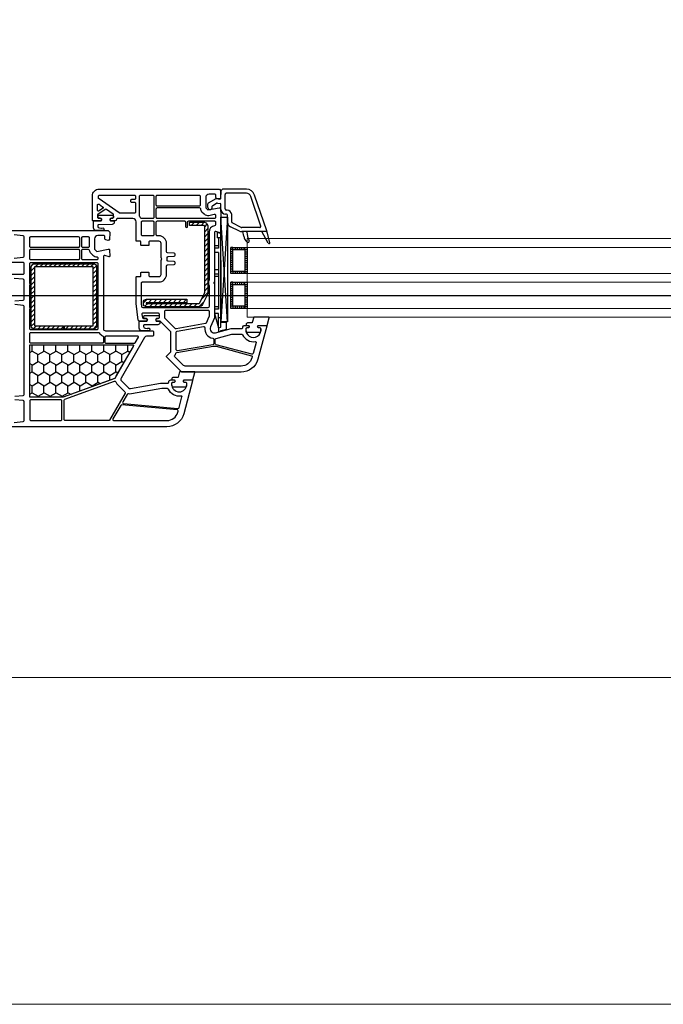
# Model space of a CAD drawing. Header units: millimetres. Extents: x 53645 to 137188, y 78097 to 135542.
# Tile 276 of 288: x 125907 to 126202, y 122496 to 122948. Entities that reach past the tile are written whole.
import ezdxf

# ---------------------------------------------------------------- set-up
doc = ezdxf.new("R2010")
doc.units = ezdxf.units.MM
doc.linetypes.add('CONTI', pattern=[0])
doc.linetypes.add('GOST2.303 5', pattern=[24, 20, -1.5, 1, -1.5])
for name, color, linetype in [('axis_dim', 40, 'CONTI'), ('GASKET', 5, 'Continuous'), ('PVC', 7, 'Continuous'), ('STEEL', 5, 'Continuous')]:
    doc.layers.add(name, color=color, linetype=linetype)
doc.layers.add('doors_windows', color=4, linetype='Continuous', lineweight=5)
doc.layers.add('stair1', color=7, linetype='Continuous', lineweight=15)

# ---------------------------------------------------------------- blocks, each defined once
blk = doc.blocks.new('*U34')
at = {"linetype": 'Continuous'}
h = blk.add_hatch(dxfattribs=at)
h.set_pattern_fill('HONEY', color=6, angle=-90, style=0)
h.set_pattern_definition([(270, (672.1506, 52.6428), (-2.74963, -4.7625), [3.175, -6.35]), (150, (672.1506, 52.6428), (-2.74963, 4.7625), [3.175, -6.35]), (210, (672.1506, 52.6428), (-5.49926, -6e-07), [-6.35, 3.175])])
h.paths.add_polyline_path([(543.77, -37.59, -0.57735), (543.34, -36.84), (551.02, -23.53, 0.079163), (551.42, -22.5, -0.259107), (551.73, -22.14), (575.41, -13.52, -0.087489), (575.58, -13.49), (590.29, -13.49, -0.414214), (590.79, -13.99), (590.79, -37.09, -0.414214), (590.29, -37.59)])
at = {"color": 1, "linetype": 'Continuous'}
for p, q in [((503.02, -44.14), (500.45, -44.82)), ((500.45, -44.82), (500.45, -47.87)), ((504.22, -43.52), (503.02, -43.85)), ((503.02, -43.85), (503.02, -44.14)), ((504.22, -45.39), (504.22, -43.52)), ((500.45, -47.87), (503.02, -47.87)), ((504.21, -45.37), (503.01, -45.65)), ((503.01, -45.65), (503.01, -88.61)), ((504.21, -45.37), (504.21, -51.97)), ((506.01, -51.97), (504.21, -45.37)), ((504.21, -45.65), (504.21, -51.97)), ((503.01, -49.97), (504.21, -49.97)), ((503.01, -76.2), (503.01, -52)), ((504.21, -51.97), (506.01, -51.97)), ((504.21, -53.97), (504.21, -54.57)), ((504.21, -53.97), (506.01, -53.97)), ((504.21, -79.97), (504.21, -53.97)), ((506.01, -82.97), (506.01, -51.97)), ((504.21, -54.97), (506.01, -54.97)), ((504.21, -68.97), (506.01, -68.97)), ((504.21, -69.97), (506.01, -69.97)), ((504.21, -71.97), (506.01, -71.97)), ((504.21, -79.97), (506.01, -79.97)), ((504.21, -81.97), (506.01, -81.97)), ((504.21, -86.67), (504.21, -81.97)), ((504.21, -82.97), (506.01, -82.97)), ((503.01, -86.67), (504.71, -86.67)), ((503.01, -88.61), (504.71, -89.07)), ((504.71, -89.07), (504.71, -86.67))]:
    blk.add_line(p, q, dxfattribs=at)
at = {"color": 1, "linetype": 'Continuous', "lineweight": 25}
for p, q in [((500.03, -48.17), (503.02, -96.18)), ((500.03, -96.18), (503.02, -48.17))]:
    blk.add_line(p, q, dxfattribs=at)
at = {"color": 5}
for p, q in [((492.05, -55.28), (491.05, -55.28)), ((492.05, -56.28), (491.05, -56.28)), ((492.05, -57.28), (491.05, -57.28)), ((492.05, -58.28), (491.05, -58.28)), ((492.05, -55.28), (492.05, -54.28)), ((492.55, -55.28), (492.55, -54.28)), ((493.55, -55.28), (493.55, -54.28)), ((494.55, -55.28), (494.55, -54.28)), ((495.55, -55.28), (495.55, -54.28)), ((496.55, -55.28), (496.55, -54.28)), ((497.55, -55.28), (497.55, -54.28)), ((497.55, -55.28), (498.55, -55.28)), ((497.55, -56.28), (498.55, -56.28)), ((497.55, -57.28), (498.55, -57.28)), ((497.55, -58.28), (498.55, -58.28)), ((492.05, -59.28), (491.05, -59.28)), ((492.05, -60.28), (491.05, -60.28)), ((492.05, -61.28), (491.05, -61.28)), ((492.05, -62.28), (491.05, -62.28)), ((497.55, -59.28), (498.55, -59.28)), ((497.55, -60.28), (498.55, -60.28)), ((497.55, -61.28), (498.55, -61.28)), ((497.55, -62.28), (498.55, -62.28)), ((492.05, -63.28), (491.05, -63.28)), ((492.05, -64.28), (491.05, -64.28)), ((492.05, -65.28), (491.05, -65.28)), ((492.05, -65.28), (491.05, -65.28)), ((492.05, -66.28), (491.05, -66.28)), ((492.05, -65.28), (492.05, -66.28)), ((492.55, -66.28), (492.55, -65.28)), ((493.55, -66.28), (493.55, -65.28)), ((494.55, -66.28), (494.55, -65.28)), ((495.55, -66.28), (495.55, -65.28)), ((496.55, -66.28), (496.55, -65.28)), ((497.55, -63.28), (498.55, -63.28)), ((497.55, -64.28), (498.55, -64.28)), ((497.55, -65.28), (498.55, -65.28)), ((497.55, -65.28), (498.55, -65.28)), ((497.55, -65.28), (497.55, -66.28)), ((497.55, -66.28), (498.55, -66.28)), ((492.05, -71.28), (491.05, -71.28)), ((492.05, -71.28), (492.05, -70.28)), ((492.55, -71.28), (492.55, -70.28)), ((493.55, -71.28), (493.55, -70.28)), ((494.55, -71.28), (494.55, -70.28)), ((495.55, -71.28), (495.55, -70.28)), ((496.55, -71.28), (496.55, -70.28)), ((497.55, -71.28), (497.55, -70.28)), ((497.55, -71.28), (498.55, -71.28)), ((492.05, -72.28), (491.05, -72.28)), ((492.05, -73.28), (491.05, -73.28)), ((492.05, -74.28), (491.05, -74.28)), ((492.05, -75.28), (491.05, -75.28)), ((492.05, -76.28), (491.05, -76.28)), ((497.55, -72.28), (498.55, -72.28)), ((497.55, -73.28), (498.55, -73.28)), ((497.55, -74.28), (498.55, -74.28)), ((497.55, -75.28), (498.55, -75.28)), ((497.55, -76.28), (498.55, -76.28)), ((492.05, -77.28), (491.05, -77.28)), ((492.05, -78.28), (491.05, -78.28)), ((492.05, -79.28), (491.05, -79.28)), ((492.05, -80.28), (491.05, -80.28)), ((492.05, -81.28), (491.05, -81.28)), ((492.05, -81.28), (491.05, -81.28)), ((492.05, -81.28), (492.05, -82.28)), ((492.55, -82.28), (492.55, -81.28)), ((493.55, -82.28), (493.55, -81.28)), ((494.55, -82.28), (494.55, -81.28)), ((495.55, -82.28), (495.55, -81.28)), ((496.55, -82.28), (496.55, -81.28)), ((497.55, -77.28), (498.55, -77.28)), ((497.55, -78.28), (498.55, -78.28)), ((497.55, -79.28), (498.55, -79.28)), ((497.55, -80.28), (498.55, -80.28)), ((497.55, -81.28), (498.55, -81.28)), ((497.55, -81.28), (498.55, -81.28)), ((497.55, -81.28), (497.55, -82.28)), ((492.05, -82.28), (491.05, -82.28)), ((497.55, -82.28), (498.55, -82.28))]:
    blk.add_line(p, q, dxfattribs=at)
blk.add_lwpolyline([(543.43, -37.59, -0.57735), (543.17, -37.14), (551.8, -22.19, -0.176327), (551.96, -22.06), (575.44, -13.51, -0.087489), (575.54, -13.49), (590.49, -13.49, -0.414214), (590.79, -13.79), (590.79, -37.29, -0.414214), (590.49, -37.59)], format="xyb", close=True)
at = {"color": 1, "linetype": 'Continuous', "lineweight": 25}
blk.add_lwpolyline([(500.03, -50.18), (500.03, -48.17), (503.02, -48.17), (503.02, -96.18), (500.03, -96.18)], close=True, dxfattribs=at)
at = {"color": 5}
for points in [[(498.55, -66.28), (491.05, -66.28), (491.05, -54.28), (498.55, -54.28)], [(497.55, -65.28), (492.05, -65.28), (492.05, -55.28), (497.55, -55.28)], [(498.55, -82.28), (491.05, -82.28), (491.05, -70.28), (498.55, -70.28)], [(497.55, -81.28), (492.05, -81.28), (492.05, -71.28), (497.55, -71.28)]]:
    blk.add_lwpolyline(points, close=True, dxfattribs=at)
at = {"layer": 'doors_windows', "color": 5}
for points in [[(100, -50.28), (491.05, -50.28), (491.05, -54.28), (100, -54.28)], [(100, -66.28), (491.05, -66.28), (491.05, -70.28), (100, -70.28)], [(100, -82.28), (491.05, -82.28), (491.05, -86.28), (100, -86.28)]]:
    blk.add_lwpolyline(points, close=True, dxfattribs=at)
at = {"layer": 'GASKET'}
for p, q in [((480.58, -84.5), (482.02, -89.88)), ((481.32, -84.2), (484.31, -89.5)), ((492.57, -87.48), (492.92, -89.5))]:
    blk.add_line(p, q, dxfattribs=at)
at = {"layer": 'GASKET', "color": 5, "linetype": 'Continuous'}
for points in [[(524.87, -22.56, 0.414214), (525.57, -21.86), (525.57, -21.76, 0.414214), (525.27, -21.46), (524.43, -21.46), (524.25, -21.16, -0.57735), (524.77, -20.26), (525.22, -20.26, 0.414214), (525.72, -19.76), (525.72, -19.46, 0.020024), (525.71, -19.18, 0.390947), (524.71, -18.26), (519.73, -18.26, 0.390947), (518.73, -19.18), (518.72, -19.46), (518.72, -19.76, 0.414214), (519.22, -20.26), (519.67, -20.26, -0.57735), (520.19, -21.16), (520.02, -21.46), (515.97, -21.46), (514.96, -24.85, 0.502334), (515.24, -25.23), (522.01, -25.23), (522.74, -22.8, -0.349418), (523.03, -22.56)], [(490.77, -47.61, 0.414214), (491.47, -46.91), (491.47, -46.81, 0.414214), (491.17, -46.51), (490.33, -46.51), (490.15, -46.21, -0.57735), (490.67, -45.31), (491.12, -45.31, 0.414214), (491.62, -44.81), (491.62, -44.51, 0.020024), (491.61, -44.23, 0.390947), (490.61, -43.31), (485.63, -43.31, 0.390947), (484.63, -44.23), (484.62, -44.51), (484.62, -44.81, 0.414214), (485.12, -45.31), (485.57, -45.31, -0.57735), (486.09, -46.21), (485.92, -46.51), (481.87, -46.51), (480.86, -49.9, 0.502334), (481.14, -50.28), (487.91, -50.28), (488.64, -47.85, -0.349418), (488.93, -47.61)], [(537.89, -49.68, -0.414214), (538.39, -50.18, -0.054959), (538.31, -50.94, -0.351258), (538.11, -51.1), (531.67, -51.1, -0.351258), (531.48, -50.94, -0.054959), (531.39, -50.18, -0.414214), (531.89, -49.68), (532.34, -49.68, 0.57735), (532.86, -48.78), (532.69, -48.48), (531.23, -48.48, -0.414214), (531.03, -48.28), (531.03, -47.81, -0.407864), (532, -46.81), (538.22, -46.68, 0.433601), (538.6, -46.24), (538.58, -45.92, 0.363714), (537.85, -45.19), (536.89, -45.11, 0.169782), (536.69, -45.16, -1.241435), (536.24, -43.99), (539.33, -43.99, -0.414214), (540.53, -45.19), (540.53, -48.18, -0.414214), (540.23, -48.48), (537.1, -48.48), (536.92, -48.78, 0.57735), (537.44, -49.68)], [(558.88, -95.68, -0.414214), (559.38, -96.18, -0.054959), (559.3, -96.94, -0.351258), (559.1, -97.1), (552.66, -97.1, -0.351258), (552.46, -96.94, -0.054959), (552.38, -96.18, -0.414214), (552.88, -95.68), (553.33, -95.68, 0.57735), (553.85, -94.78), (553.68, -94.48), (552.21, -94.48, -0.414214), (552.01, -94.28), (552.01, -93.81, -0.407864), (552.99, -92.81), (559.2, -92.68, 0.433601), (559.59, -92.24), (559.56, -91.92, 0.363714), (558.84, -91.19), (557.87, -91.11, 0.169782), (557.68, -91.16, -1.241435), (557.23, -89.99), (560.32, -89.99, -0.414214), (561.52, -91.19), (561.52, -94.18, -0.414214), (561.22, -94.48), (558.08, -94.48), (557.91, -94.78, 0.57735), (558.43, -95.68)]]:
    blk.add_lwpolyline(points, format="xyb", close=True, dxfattribs=at)
at = {"layer": 'GASKET'}
for centre, radius, start, end in [((480.97, -84.4), 0.4, 29.4867, 195), ((490.61, -85.1), 0.6, 47.514, 209.42), ((483.12, -89.32), 8, 0, 29.42), ((487.64, -88.34), 5, 10, 47.514)]:
    blk.add_arc(centre, radius, start, end, dxfattribs=at)
at = {"layer": 'PVC'}
for p, q in [((482.01, -89.8), (482.01, -89.8)), ((482.03, -89.9), (487.59, -106.29)), ((482.31, -89.5), (493.46, -89.5)), ((491.12, -89.32), (491.12, -89.5)), ((494.51, -89.74), (498.66, -91.76)), ((484.77, -92.06), (489.39, -105.68)), ((485.24, -91.4), (493.46, -91.4)), ((493.68, -91.45), (497.83, -93.47)), ((498.11, -93.92), (498.11, -97.3)), ((500.01, -93.92), (500.01, -97)), ((500.51, -97.5), (500.91, -97.5)), ((500.21, -99.4), (500.61, -99.4)), ((501.11, -99.9), (501.11, -106.6)), ((503.01, -99.6), (503.01, -101.91)), ((504.67, -102.62), (503.43, -102.4)), ((506.76, -101.55), (505, -102.56)), ((508.76, -102.7), (505.21, -104.75)), ((507.01, -100.65), (507.01, -101.11)), ((509.01, -100.65), (509.01, -102.27)), ((491.29, -107.1), (500.61, -107.1)), ((502.26, -109), (503.01, -108.25)), ((503.01, -104.96), (503.01, -108.25)), ((505.21, -104.75), (503.6, -104.47)), ((491.38, -109), (502.26, -109))]:
    blk.add_line(p, q, dxfattribs=at)
for points in [[(597.98, -2), (593.77, -2.37, 0.388879), (593.31, -2.87), (593.31, -11.46, 0.388879), (593.77, -11.96), (597.69, -12.3, 0.700208)], [(597.69, -14), (593.77, -14.34, 0.388879), (593.31, -14.84), (593.31, -55.16, 0.388879), (593.77, -55.66), (597.69, -56, 0.700208)], [(597.69, -57.7), (593.77, -58.04, 0.388879), (593.31, -58.54), (593.31, -67.13, 0.388879), (593.77, -67.63), (597.98, -68, 0.700208)], [(599.51, -70), (593.81, -70, 0.414214), (593.31, -70.5), (593.31, -74.9, 0.414214), (593.81, -75.4), (599.51, -75.4, -0.414214)], [(597.98, -77.4), (593.77, -77.77, 0.388879), (593.31, -78.27), (593.31, -87.13, 0.388879), (593.77, -87.63), (597.98, -88, 0.700208)], [(599.51, -90), (554.76, -90), (554.01, -89.25), (554.01, -88.75), (554.2, -85.97, -0.446275), (554.79, -85.51), (555.9, -85.7, -0.36397), (556.31, -86.2), (556.31, -87.2, 0.414214), (556.81, -87.7), (559.51, -87.7, 0.414214), (561.01, -86.2), (561.01, -81.43), (560.01, -80.43), (554.79, -81.49, -0.454146), (554.2, -81.03), (554.02, -78.32, -0.51393), (554.39, -78.01), (556.39, -78.54, 0.493145), (557.01, -78.06), (557.01, -45, 0.414214), (556.01, -44), (534.51, -44, -0.414214), (534.01, -43.5), (534.01, -42, -0.414214), (534.51, -41.5), (537.21, -41.5, 0.267949), (538.08, -41), (548.88, -22.29, 0.339454), (548.72, -21.09), (545.43, -17.8, 0.245592), (544.55, -17.52), (530.72, -19.95, -0.043661), (530.19, -20), (527.51, -20, 0.414214), (527.01, -20.5, -0.414214), (526.01, -21.5), (524.37, -21.5), (524.19, -21.2, -0.57735), (524.71, -20.3), (525.16, -20.3, 0.414214), (525.66, -19.8), (525.66, -19.5, 1), (518.66, -19.5), (518.66, -19.8, 0.414214), (519.16, -20.3), (519.61, -20.3, -0.57735), (520.13, -21.2), (519.96, -21.5), (516.31, -21.5, -0.493145), (516.02, -21.12), (520.1, -5.93, -0.339454), (527.82, 0), (599.51, 0, -0.414214)]]:
    blk.add_lwpolyline(points, format="xyb", dxfattribs=at)
for points in [[(552.15, -2.8), (527.82, -2.8, 0.339454), (522.8, -6.65), (522.68, -7.12, 0.466308), (523.11, -7.75), (548.54, -9.97, 0.291473), (549.02, -9.72), (552.58, -3.55, 0.57735)], [(574.46, -2.8, -0.414214), (574.96, -3.3), (574.96, -12.18, -0.315299), (574.64, -12.65), (551.95, -20.91, -0.415199), (551.31, -20.61, 0.110369), (550.49, -19.32), (547.12, -15.95, -0.339454), (547.04, -15.35), (554.14, -3.05, -0.267949), (554.57, -2.8)], [(576.06, -3.3), (576.06, -11.9, 0.414214), (576.56, -12.4), (590.31, -12.4, 0.414214), (590.81, -11.9), (590.81, -3.3, 0.414214), (590.31, -2.8), (576.56, -2.8, 0.414214)], [(547.69, -10.6), (522.76, -8.42, 0.36397), (522.23, -8.79), (520.91, -13.7, 0.546119), (521.25, -14.08, -0.339137), (527.16, -17.21, 0.293253), (527.62, -17.5), (530.24, -17.5), (544.11, -15.05, -0.100742), (545.51, -15.09, 0.329802), (546.06, -14.85), (548.08, -11.35, 0.548619)], [(575.51, -13.5), (590.31, -13.5, -0.414214), (590.81, -14), (590.81, -37.1, -0.414214), (590.31, -37.6), (543.8, -37.6, -0.57735), (543.36, -36.85), (551.05, -23.54, 0.079163), (551.44, -22.51, -0.259107), (551.76, -22.15)], [(555.81, -38.3), (542.81, -38.3, 0.267949), (542.38, -38.55), (540.94, -41.05, 0.57735), (541.2, -41.5), (555.81, -41.5, 0.414214), (556.31, -41), (556.31, -38.8, 0.414214)], [(590.31, -38.3, -0.414214), (590.81, -38.8), (590.81, -42.8, -0.414214), (590.31, -43.3), (559.36, -43.3, -0.252264), (558.94, -43.08, 0.152167), (557.33, -41.76, -0.305615), (557.01, -41.29), (557.01, -38.8, -0.414214), (557.51, -38.3)], [(590.31, -44.4, -0.414214), (590.81, -44.9), (590.81, -54.1, 1), (590.81, -54.7), (590.81, -65.1, 1), (590.81, -65.7), (590.81, -74.9, -0.414214), (590.31, -75.4), (560.01, -75.4, -0.414214), (559.51, -74.9), (559.51, -44.9, -0.414214), (560.01, -44.4)], [(566.41, -76.5, -0.414214), (566.91, -77), (566.91, -81, -0.414214), (566.41, -81.5), (563.98, -81.5, -0.372896), (563.49, -81.07, 0.161969), (562.78, -79.66), (561.78, -78.66, 0.198912), (560.01, -77.93, -0.414214), (559.51, -77.43), (559.51, -77, -0.414214), (560.01, -76.5)], [(590.31, -76.5, -0.414214), (590.81, -77), (590.81, -81, -0.414214), (590.31, -81.5), (568.51, -81.5, -0.414214), (568.01, -81), (568.01, -77, -0.414214), (568.51, -76.5)], [(566.41, -82.2, -0.414214), (566.91, -82.7), (566.91, -86.7, -0.414214), (566.41, -87.2), (564.01, -87.2, -0.414214), (563.51, -86.7), (563.51, -82.7, -0.414214), (564.01, -82.2)], [(590.31, -82.2, -0.414214), (590.81, -82.7), (590.81, -86.7, -0.414214), (590.31, -87.2), (568.51, -87.2, -0.414214), (568.01, -86.7), (568.01, -82.7, -0.414214), (568.51, -82.2)]]:
    blk.add_lwpolyline(points, format="xyb", close=True, dxfattribs=at)
at = {"layer": 'PVC', "linetype": 'Continuous', "lineweight": 25}
for points in [[(503.76, -109), (503.01, -108.25), (503.01, -107.75), (503.2, -104.97, -0.446275), (503.79, -104.51), (504.9, -104.7, -0.36397), (505.31, -105.2), (505.31, -106.2, 0.414214), (505.81, -106.7), (508.51, -106.7, 0.414214), (510.01, -105.2), (510.01, -100.43), (509.01, -99.43), (503.79, -100.49, -0.454146), (503.2, -100.03), (503.02, -97.41, -0.016582), (503.01, -97.21), (503.01, -89.3, -0.493145), (503.39, -89.01), (505.39, -89.54, 0.493145), (506.01, -89.06), (506.01, -66.71, -0.201513), (506.16, -66.36, 0.420084), (506.16, -65.64, -0.201513), (506.01, -65.29), (506.01, -50), (507.85, -45.8, 0.628383), (505.5, -43.07), (498.29, -45), (493.51, -45, 0.414214), (493.01, -45.5, -0.414214), (492.01, -46.5), (490.37, -46.5), (490.19, -46.2, -0.57735), (490.71, -45.3), (491.15, -45.3, 0.38517), (491.65, -44.85, 1.105542), (484.68, -44.85, 0.38517), (485.18, -45.3), (485.61, -45.3, -0.57735), (486.13, -46.2), (485.96, -46.5), (482.31, -46.5, -0.493145), (482.02, -46.12), (486.1, -30.93, -0.339454), (493.82, -25), (520.6, -25, -0.198912), (521.31, -25.29), (527.87, -31.85, -0.414214), (527.87, -32.56), (526.16, -34.27, 0.198912), (526.01, -34.62), (526.01, -43.29, 0.198912), (526.16, -43.65), (530.87, -48.35, 0.198912), (531.22, -48.5), (532.66, -48.5), (532.83, -48.8, -0.57735), (532.31, -49.7), (531.81, -49.7, 0.414214), (531.31, -50.2), (531.31, -51.6, 0.414214), (531.81, -52.1), (538.8, -52.1, 0.455633), (539.3, -51.53), (539.1, -50.13, 0.373972), (538.61, -49.7), (537.41, -49.7, -0.57735), (536.89, -48.8), (537.07, -48.5), (540.46, -48.5, -0.373885), (540.95, -48.93), (542.01, -56.5), (542.01, -68.6, -0.414214), (541.71, -68.9), (540.11, -68.9, 0.414214), (539.81, -69.2), (539.81, -70.6, -0.414214), (539.51, -70.9), (536.41, -70.9, -0.414214), (536.11, -70.6), (536.11, -69.4, 0.414214), (535.61, -68.9), (531.51, -68.9, 0.414214), (530.51, -69.9), (530.51, -76.29, -0.201513), (530.36, -76.64, 0.420084), (530.36, -77.36, -0.201513), (530.51, -77.71), (530.51, -84.1, 0.414214), (531.51, -85.1), (535.61, -85.1, 0.414214), (536.11, -84.6), (536.11, -83.4, -0.414214), (536.41, -83.1), (539.51, -83.1, -0.414214), (539.81, -83.4), (539.81, -84.8, 0.414214), (540.11, -85.1), (541.71, -85.1, -0.414214), (542.01, -85.4), (542.01, -94, 0.414214), (543.51, -95.5), (550.51, -95.5, 0.414214), (551.01, -95, -0.414214), (551.51, -94.5), (553.66, -94.5), (553.83, -94.8, -0.57735), (553.31, -95.7), (552.81, -95.7, 0.414214), (552.31, -96.2), (552.31, -97.17, 0.244698), (552.53, -97.58), (555.58, -99.72, 0.315299), (556.15, -99.72), (559.5, -97.37, 0.244698), (559.71, -96.96), (559.71, -96.2, 0.414214), (559.21, -95.7), (558.41, -95.7, -0.57735), (557.89, -94.8), (558.07, -94.5), (561.71, -94.5, -0.414214), (562.01, -94.8), (562.01, -106, -0.414214), (559.01, -109)], [(506.54, -36.95, -0.109518), (505.24, -36.9), (489.07, -32.57, -0.414214), (488.72, -31.95), (488.8, -31.65, -0.339454), (493.82, -27.8), (519.44, -27.8, -0.198912), (520.15, -28.09), (524.14, -32.08, -0.382222), (524.17, -32.75, 0.088112), (523.67, -33.67, -0.274835), (523.28, -34)], [(493.62, -42.5, -0.293253), (493.16, -42.21, 0.339137), (487.25, -39.08, -0.546119), (486.91, -38.7), (488.28, -33.6, -0.414214), (488.89, -33.24), (505.29, -37.64, -0.339454), (505.66, -38.12), (505.66, -40.05, -0.339454), (505.29, -40.53), (498.02, -42.48, -0.065543), (497.89, -42.5)], [(511.07, -46.01, -0.498043), (510.49, -45.46, 0.394481), (506.78, -40.57, -0.365019), (506.36, -40.07), (506.36, -38.12, -0.36397), (506.78, -37.62), (522.93, -34.77, -0.466308), (523.51, -35.27), (523.51, -43.39, -0.36397), (523.1, -43.89)], [(509.01, -53.5, -0.414214), (508.51, -53), (508.51, -50.63, -0.103244), (508.56, -50.43), (509.8, -47.58, -0.251284), (510.17, -47.28), (523.63, -44.91, -0.28183), (524.12, -45.1, 0.034736), (524.39, -45.41), (528.67, -49.69, -0.198912), (528.81, -50.04), (528.81, -53, -0.414214), (528.31, -53.5)], [(519.81, -94.4, -0.414214), (519.31, -93.9), (519.31, -91.9, 1), (518.31, -91.9), (518.31, -93.9, -0.414214), (517.81, -94.4), (506.01, -94.4, -0.414214), (505.51, -93.9), (505.51, -92.61, -0.387795), (505.97, -92.11, 0.387795), (508.51, -89.32), (508.51, -67.31, 0.229416), (508.51, -64.69), (508.51, -55.1, -0.414214), (509.01, -54.6), (538.79, -54.6, -0.373972), (539.28, -55.03), (539.51, -56.64, -0.034844), (539.51, -56.71), (539.51, -65.9, -0.414214), (539.01, -66.4), (531.51, -66.4, 0.414214), (528.01, -69.9), (528.01, -73.72, -0.39896), (527.54, -74.22), (524.49, -74.38, 0.39896), (524.01, -74.87), (524.01, -75.31, 0.39896), (524.49, -75.8), (527.28, -75.95, -0.442836), (527.75, -76.52, 0.074681), (527.75, -77.48, -0.442836), (527.28, -78.05), (524.49, -78.2, 0.39896), (524.01, -78.69), (524.01, -79.13, 0.39896), (524.49, -79.62), (527.54, -79.78, -0.39896), (528.01, -80.28), (528.01, -84.1, 0.414214), (531.51, -87.6), (532.21, -87.6, -0.414214), (532.71, -88.1), (532.71, -93.9, -0.414214), (532.21, -94.4)], [(534.31, -94.4, -0.414214), (533.81, -93.9), (533.81, -88.1, -0.414214), (534.31, -87.6), (539.01, -87.6, -0.414214), (539.51, -88.1), (539.51, -93.9, -0.414214), (539.01, -94.4)], [(512.98, -100.5, -0.372896), (512.49, -100.07, 0.161969), (511.78, -98.66), (510.78, -97.66, 0.251647), (508.52, -96.98), (506.11, -97.47, -0.4743), (505.51, -96.98), (505.51, -96, -0.414214), (506.01, -95.5), (532.21, -95.5, -0.414214), (532.71, -96), (532.71, -100, -0.414214), (532.21, -100.5)], [(534.31, -106.2, -0.414214), (533.81, -105.7), (533.81, -96, -0.414214), (534.31, -95.5), (539.48, -95.5, -0.284915), (539.93, -95.78, 0.045769), (540.31, -96.4, -0.162278), (540.41, -96.7), (540.41, -105.7, -0.414214), (539.91, -106.2)], [(542.71, -106.2, -0.414214), (542.21, -105.7), (542.21, -104.7, -0.414214), (542.71, -104.2), (544.01, -104.2, 0.414214), (544.51, -103.7), (544.51, -103.5, 0.414214), (544.01, -103), (542.71, -103, -0.414214), (542.21, -102.5), (542.21, -98.49, -0.436376), (542.75, -97.99, 0.01877), (543.01, -98), (549.48, -98, -0.153915), (549.77, -98.09), (559, -104.56, -0.244698), (559.21, -104.97), (559.21, -105.7, -0.414214), (558.71, -106.2)], [(557.32, -100.94, -0.520567), (557.32, -100.12), (558.93, -98.99, -0.606815), (559.71, -99.4), (559.71, -101.65, -0.606815), (558.93, -102.06)], [(513.01, -106.2, -0.414214), (512.51, -105.7), (512.51, -101.7, -0.414214), (513.01, -101.2), (532.21, -101.2, -0.414214), (532.71, -101.7), (532.71, -105.7, -0.414214), (532.21, -106.2)]]:
    blk.add_lwpolyline(points, format="xyb", close=True, dxfattribs=at)
at = {"layer": 'PVC'}
for centre, radius, start, end in [((482.31, -89.8), 0.3, 90, 198.7481), ((493.46, -91.9), 2.4, 64.0795, 90), ((485.24, -91.9), 0.5, 90, 198.7481), ((493.46, -91.9), 0.5, 64.0795, 90), ((497.61, -93.92), 0.5, 0, 64.0795), ((497.61, -93.92), 2.4, 0, 64.0795), ((500.21, -97.3), 2.1, 180, 270), ((500.51, -97), 0.5, 180, 270), ((500.91, -99.6), 2.1, 0, 90), ((500.61, -99.9), 0.5, 0, 90), ((503.51, -101.91), 0.5, 180, 260), ((504.75, -102.13), 0.5, 260, 300), ((506.51, -101.11), 0.5, 300, 0), ((508.01, -100.65), 1, 0, 180), ((508.51, -102.27), 0.5, 300, 0), ((491.38, -105), 4, 198.7481, 270), ((491.38, -105), 2.1, 198.7481, 270), ((500.61, -106.6), 0.5, 270, 0), ((503.51, -104.96), 0.5, 80, 180)]:
    blk.add_arc(centre, radius, start, end, dxfattribs=at)
at = {"layer": 'STEEL', "color": 5, "linetype": 'Continuous'}
for p, q in [((561.67, -44.8), (560.11, -46.36)), ((563.79, -44.8), (562.29, -46.3)), ((565.91, -44.8), (564.41, -46.3)), ((568.03, -44.8), (566.53, -46.3)), ((570.16, -44.8), (568.66, -46.3)), ((572.28, -44.8), (570.78, -46.3)), ((574.4, -44.8), (572.9, -46.3)), ((576.52, -44.8), (575.36, -45.95)), ((578.64, -44.8), (577.14, -46.3)), ((580.76, -44.8), (579.26, -46.3)), ((582.88, -44.8), (581.38, -46.3)), ((585.01, -44.8), (583.51, -46.3)), ((587.13, -44.8), (585.63, -46.3)), ((589.15, -44.9), (587.75, -46.3)), ((561.61, -46.98), (560.11, -48.48)), ((561.61, -49.1), (560.11, -50.6)), ((590.1, -46.07), (588.61, -47.55)), ((590.11, -48.17), (588.61, -49.67)), ((561.61, -51.22), (560.11, -52.72)), ((561.61, -53.34), (560.11, -54.84)), ((590.11, -50.3), (588.61, -51.8)), ((590.11, -52.42), (588.61, -53.92)), ((511.84, -58.68), (508.99, -61.53)), ((513.23, -55.03), (510.75, -57.51)), ((515.5, -55.03), (514, -56.53)), ((517.76, -55.03), (516.26, -56.53)), ((520.02, -55.03), (518.52, -56.53)), ((520.44, -56.87), (518.86, -58.45)), ((522.28, -55.03), (520.78, -56.53)), ((522.7, -56.87), (521.12, -58.45)), ((524.55, -55.03), (523.05, -56.53)), ((524.96, -56.87), (523.39, -58.45)), ((526.81, -55.03), (525.31, -56.53)), ((527.23, -56.87), (525.65, -58.45)), ((529.07, -55.03), (527.57, -56.53)), ((529.49, -56.87), (527.91, -58.45)), ((531.34, -55.03), (529.84, -56.53)), ((531.75, -56.87), (530.17, -58.45)), ((533.6, -55.03), (532.1, -56.53)), ((534.02, -56.87), (532.44, -58.45)), ((535.86, -55.03), (534.36, -56.53)), ((536.28, -56.87), (534.7, -58.45)), ((537.91, -55.24), (536.62, -56.53)), ((538.64, -56.78), (536.96, -58.45)), ((561.61, -55.46), (560.11, -56.96)), ((561.61, -57.58), (560.11, -59.08)), ((590.11, -54.54), (588.61, -56.04)), ((590.11, -56.66), (588.61, -58.16)), ((510.49, -62.3), (508.99, -63.8)), ((561.61, -59.7), (560.11, -61.2)), ((561.61, -61.83), (560.11, -63.33)), ((590.11, -58.78), (588.61, -60.28)), ((590.11, -60.9), (588.61, -62.4)), ((590.11, -63.02), (588.61, -64.52)), ((510.49, -64.56), (508.99, -66.06)), ((510.49, -66.82), (508.99, -68.32)), ((561.61, -63.95), (560.11, -65.45)), ((561.61, -66.07), (560.11, -67.57)), ((590.11, -65.15), (588.61, -66.65)), ((590.11, -67.27), (588.61, -68.77)), ((510.49, -69.08), (508.99, -70.58)), ((510.49, -71.35), (508.99, -72.85)), ((561.61, -68.19), (560.11, -69.69)), ((561.61, -70.31), (560.11, -71.81)), ((590.11, -69.39), (588.61, -70.89)), ((590.11, -71.51), (588.61, -73.01)), ((510.49, -73.61), (508.99, -75.11)), ((510.49, -75.87), (508.99, -77.37)), ((561.61, -72.43), (560.21, -73.83)), ((562.87, -73.3), (561.39, -74.78)), ((564.99, -73.3), (563.49, -74.8)), ((567.11, -73.3), (565.61, -74.8)), ((569.23, -73.3), (567.73, -74.8)), ((571.35, -73.3), (569.85, -74.8)), ((573.48, -73.3), (571.98, -74.8)), ((575.6, -73.3), (574.1, -74.8)), ((577.72, -73.3), (576.22, -74.8)), ((579.84, -73.3), (578.34, -74.8)), ((581.96, -73.3), (580.46, -74.8)), ((584.08, -73.3), (582.58, -74.8)), ((586.2, -73.3), (584.7, -74.8)), ((588.33, -73.3), (586.83, -74.8)), ((590.06, -73.68), (589, -74.75)), ((510.49, -78.13), (508.99, -79.63)), ((510.49, -80.4), (508.99, -81.9)), ((510.49, -82.66), (508.99, -84.16)), ((510.49, -84.92), (508.99, -86.42)), ((510.49, -87.19), (508.99, -88.69)), ((510.49, -89.45), (508.99, -90.95)), ((510.49, -91.71), (509.3, -92.9)), ((512.14, -92.33), (510.66, -93.8)), ((514.4, -92.33), (512.9, -93.83)), ((516.66, -92.33), (515.16, -93.83)), ((517.49, -93.76), (517.43, -93.83))]:
    blk.add_line(p, q, dxfattribs=at)
blk.add_lwpolyline([(575.36, -46.3), (575.36, -44.8), (588.61, -44.8, -0.414214), (590.11, -46.3), (590.11, -73.3, -0.414214), (588.61, -74.8), (561.61, -74.8, -0.414214), (560.11, -73.3), (560.11, -46.3, -0.414214), (561.61, -44.8), (574.86, -44.8), (574.86, -46.3), (561.61, -46.3), (561.61, -73.3), (588.61, -73.3), (588.61, -46.3)], format="xyb", close=True, dxfattribs=at)
at = {"layer": 'STEEL', "linetype": 'Continuous'}
blk.add_lwpolyline([(508.99, -91.83), (508.99, -61.5, -0.116434), (509.2, -60.61), (511.44, -56.13, -0.284079), (513.23, -55.03), (537.14, -55.03, -0.414214), (538.64, -56.53), (538.64, -56.95, -0.414214), (537.14, -58.45), (518.64, -58.45), (518.64, -56.87), (537.23, -56.87, 0.940252), (537.26, -56.53), (513.36, -56.53, 0.228035), (512.78, -56.81), (510.55, -61.28, 0.116434), (510.49, -61.5), (510.49, -91.83, 0.414214), (510.99, -92.33), (517.49, -92.33), (517.49, -93.83), (510.99, -93.83, -0.414214)], format="xyb", close=True, dxfattribs=at)

msp = doc.modelspace()

# ---------------------------------------------------------------- linework, layer by layer
at = {"layer": 'axis_dim', "linetype": 'GOST2.303 5', "lineweight": 25, "ltscale": 100}
msp.add_lwpolyline([(127172.5, 122821.38), (108766.33, 122821.38)], dxfattribs=at)
at = {"layer": 'doors_windows', "lineweight": 20, "ltscale": 50}
msp.add_lwpolyline([(126502.32, 122646.38), (125902.32, 122646.38), (125902.32, 122996.38), (126502.32, 122996.38)], close=True, dxfattribs=at)
at = {"layer": 'stair1', "ltscale": 75}
msp.add_lwpolyline([(113102.3, 122646.38), (113102.3, 122496.38), (129852.78, 122496.38), (129852.78, 122646.38)], dxfattribs=at)

# ---------------------------------------------------------------- block references
at = {"ltscale": 100, "rotation": 180}
msp.add_blockref('*U34', (126502.32, 122761.38), dxfattribs=at)

doc.saveas('drawing.dxf')
